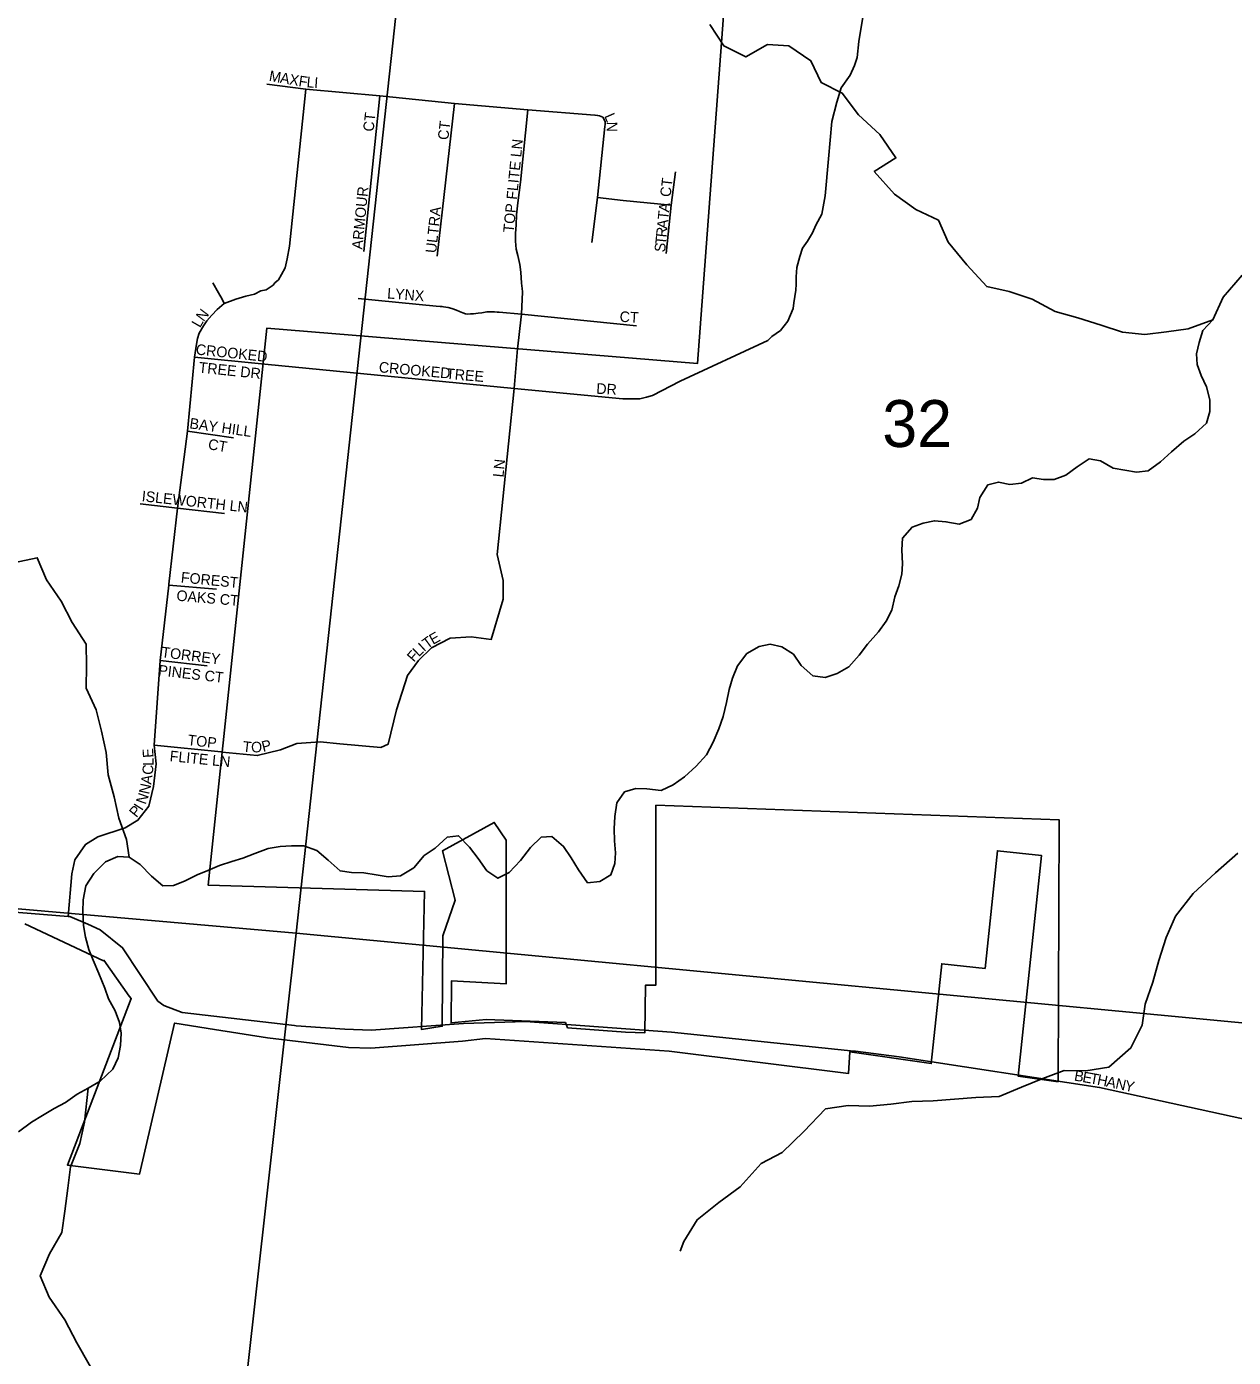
# Model space of a CAD drawing. Extents: x 1310247 to 1664935, y 284496 to 704931.
# Drawn here: x 1451198 to 1456883, y 506461 to 512728 of the extents above; entities that cross this region are included whole.
import ezdxf

# ---------------------------------------------------------------- set-up
doc = ezdxf.new("R2010")
doc.units = 0
for name, color, linetype in [('GM_P_State_Location', 7, 'Continuous'), ('GM_X_Corporation_Text', 7, 'Continuous'), ('GM_X_County', 7, 'Continuous'), ('GM_X_County_Road_Text', 7, 'Continuous'), ('GM_X_Major_Lake_Text', 7, 'Continuous'), ('GM_X_Minor_River_Text', 7, 'Continuous'), ('GM_X_Rail_Line', 7, 'Continuous'), ('GM_X_State_Location', 7, 'Continuous'), ('GM_X_US_Location', 7, 'Continuous')]:
    doc.layers.add(name, color=color, linetype=linetype)

msp = doc.modelspace()

# ---------------------------------------------------------------- linework, layer by layer
at = {"layer": 'GM_X_Corporation_Text'}
for points in [[(1452320.2, 511138.5), (1453495.1, 511023.3), (1454006.8, 510975.7), (1454038.6, 510975.7), (1454086.2, 510975.7), (1454117.9, 510983.6), (1454145.7, 510991.5), (1454276.6, 511059), (1454689.2, 511249.4), (1454709, 511269.2), (1454748.7, 511297), (1454784.4, 511340.6), (1454808.2, 511400.2), (1454812.1, 511427.9), (1454821.8, 511487.8), (1454822.5, 511514.7), (1454823.1, 511550.2), (1454825.8, 511594.2), (1454839.9, 511646.1), (1454852.7, 511685.4), (1454875.6, 511717.5), (1454899.5, 511757.2), (1454915.3, 511792.9), (1454943.1, 511844.4), (1454958.9, 511931.8), (1454974.8, 512106.3), (1454990.7, 512280.8), (1455014.5, 512372.1), (1455034.3, 512439.5), (1455078, 512499), (1455098.3, 512544.9), (1455109.7, 512582.3), (1455117.6, 512657.7), (1455137.5, 512772.8)], [(1452113.8, 509312.5), (1452118.9, 509312), (1452284.5, 509295.4), (1452393.2, 509322.1), (1452471.4, 509352.6), (1452580.1, 509360.2), (1452673.5, 509350.7), (1452866.2, 509333.5), (1452900.5, 509348.8), (1452940.5, 509510.9), (1452992, 509673), (1453043.5, 509743.5), (1453104.5, 509802.7), (1453192.3, 509848.4), (1453291.4, 509854.1), (1453386.8, 509842.7), (1453442.1, 510031.5), (1453442.1, 510119.2), (1453414.4, 510243), (1453495.1, 511023.3), (1453509.9, 511212), (1453511.3, 511223.9)], [(1455102.3, 507902.6), (1455308.9, 507876.4), (1456252.1, 507732.4), (1457300.7, 507503.5), (1457699, 507418.5), (1457751.4, 507409.2), (1460269.3, 506960.3), (1460316.7, 506952.3), (1460580.1, 506908)]]:
    msp.add_lwpolyline(points, dxfattribs=at)
at = {"layer": 'GM_X_County'}
for points in [[(1453058.4, 513896), (1458295.5, 513384.9), (1457766.6, 507956.1), (1452467.3, 508458.4)], [(1447138.9, 508925.5), (1452467.3, 508458.4), (1451866.7, 503067.5), (1446558.4, 503634.8)], [(1452467.3, 508458.4), (1457766.6, 507956.1), (1457222.9, 502513.6), (1451992.5, 503054.9), (1451866.7, 503067.5)]]:
    msp.add_lwpolyline(points, close=True, dxfattribs=at)
at = {"layer": 'GM_X_County_Road_Text'}
for points in [[(1447123.8, 508908.5), (1448315.8, 508799.3), (1449533.3, 508687.9), (1451393.3, 508538), (1451401.9, 508537.3), (1451486.3, 508501.6), (1451543.8, 508474.2), (1451650.1, 508390.2), (1451816.7, 508138.8), (1451844.2, 508118.1), (1451930.1, 508085.8), (1452460.2, 508023.3), (1452467.8, 508022.7)], [(1452467.8, 508022.7), (1452696.6, 508006.9), (1452821.7, 508001.5), (1453256.6, 508034.1), (1453547.5, 508042.3), (1454235.2, 507993.3), (1455094.1, 507903.6), (1455102.3, 507902.6)]]:
    msp.add_lwpolyline(points, dxfattribs=at)
at = {"layer": 'GM_X_Major_Lake_Text'}
msp.add_lwpolyline([(1451189, 508502.2), (1451559.7, 508329.4), (1451562.1, 508331.2), (1451680.2, 508162.4), (1451690.9, 508150.5), (1451389.9, 507366.4), (1451730.3, 507324.6), (1451894.6, 508035.8), (1451896.5, 508035.3), (1452083.1, 508005.8), (1452333, 507966.2), (1452714.9, 507919.8), (1452820, 507917.4), (1453251, 507950), (1453359.9, 507963.1), (1454224.1, 507903.5), (1455069.2, 507797.8), (1455076.5, 507900.8), (1455459.5, 507844.6), (1455508.9, 508314.7), (1455712.9, 508293.3), (1455771.2, 508846.8), (1455978, 508825.1), (1455868.7, 507786.1), (1456056.6, 507759.3), (1456062.6, 508991.9), (1454162.3, 509061.1), (1454162.2, 508214.7), (1454113.6, 508214.7), (1454109.7, 507989.4), (1454019.6, 507992.5), (1453746.4, 508013.2), (1453736.1, 508038.9), (1453362.3, 508051.8), (1453197.3, 508036.3), (1453199.2, 508234.3), (1453457, 508220.6), (1453457.1, 508897.7), (1453400.5, 508980.3), (1453157.1, 508846.7), (1453217.2, 508613.8), (1453159.2, 508446.7), (1453156, 508020.9), (1453058, 508005.4), (1453072.7, 508655.7), (1452052.6, 508685.1), (1452329.6, 511308.6), (1454358, 511141.6), (1454543.2, 513620.6)], dxfattribs=at)
at = {"layer": 'GM_X_Minor_River_Text'}
for points in [[(1456924.3, 511558), (1456834.2, 511453.6), (1456786.1, 511347.2), (1456670, 511305), (1456567.9, 511291), (1456465.8, 511278.9), (1456359.7, 511288.9), (1456259.5, 511323.1), (1456149.4, 511357.2), (1456043.3, 511387.3), (1455935.2, 511445.5), (1455827.1, 511481.6), (1455721, 511503.7), (1455626.9, 511606.1), (1455538.8, 511712.5), (1455492.7, 511816.9), (1455386.6, 511867), (1455286.5, 511939.3), (1455190.4, 512045.7), (1455292.5, 512109.9), (1455216.4, 512220.3), (1455116.3, 512312.7), (1455040.3, 512415.1), (1454940.2, 512465.2), (1454892.1, 512567.6), (1454788, 512637.9), (1454687.9, 512643.9), (1454585.8, 512585.7), (1454481.7, 512637.8), (1454415.6, 512738.2)], [(1456786.1, 511347.2), (1456738.8, 511296.8), (1456721.8, 511240.8), (1456708.8, 511186.7), (1456711.9, 511136.4), (1456731.1, 511085.9), (1456756.2, 511031.2), (1456771.2, 510970.7), (1456772.3, 510916.4), (1456755.2, 510860.4), (1456700.2, 510811.1), (1456649.5, 510775.8), (1456590.5, 510726.5), (1456539.6, 510679.2), (1456480.7, 510635.9), (1456426.5, 510630.8), (1456370.5, 510639.8), (1456316.5, 510648.7), (1456257, 510683.9), (1456203, 510692.8), (1456146.2, 510655.6), (1456093.4, 510616.3), (1456038.9, 510595.1), (1455988.8, 510595.9), (1455936.8, 510602.8), (1455884.3, 510577.6), (1455830, 510572.5), (1455776.1, 510583.4), (1455725.8, 510570.2), (1455688.6, 510510.5), (1455677.7, 510460.5), (1455646.7, 510406.7), (1455590.2, 510385.6), (1455528.3, 510396.6), (1455474.2, 510401.6), (1455421.9, 510390.4), (1455369.4, 510371.1), (1455324.4, 510319.7), (1455321.5, 510263.5), (1455324.3, 510199.1), (1455321.5, 510148.9), (1455306.5, 510094.9), (1455287.5, 510043), (1455274.4, 509980.9), (1455247.4, 509929.1), (1455210.5, 509877.5), (1455159.3, 509820.1), (1455120.3, 509768.5), (1455071.3, 509713), (1455016.6, 509681.8), (1454960.1, 509662.6), (1454902.1, 509671.6), (1454846.8, 509718.8), (1454809.7, 509773.6), (1454756.2, 509806.7), (1454700.2, 509819.7), (1454647.9, 509808.5), (1454591.2, 509775.3), (1454546.1, 509717.8), (1454523, 509659.9), (1454508.1, 509605.9), (1454495, 509545.8), (1454479.8, 509479.7), (1454458.7, 509421.8), (1454431.6, 509358), (1454400.4, 509298.2), (1454351.4, 509244.8), (1454296.4, 509195.5), (1454243.6, 509158.2), (1454187, 509131), (1454119, 509138.1), (1454066.9, 509141), (1454014.5, 509123.8), (1453977.5, 509072.2), (1453968.4, 509008), (1453965.3, 508949.8), (1453966.4, 508893.5), (1453971.4, 508837.2), (1453968.5, 508787), (1453949.5, 508733.1), (1453898.8, 508701.8), (1453840.6, 508696.7), (1453797.6, 508757.7), (1453762.5, 508814.5), (1453727.3, 508867.4), (1453672, 508914.5), (1453621.8, 508911.3), (1453570.9, 508862), (1453523.7, 508800.4), (1453470.6, 508745.1), (1453418, 508717.8), (1453366.5, 508752.8), (1453325.4, 508809.8), (1453284.2, 508864.7), (1453233, 508917.8), (1453178.8, 508910.7), (1453121.7, 508859.4), (1453071, 508824.1), (1453021.9, 508766.6), (1452959.1, 508729.5), (1452900.9, 508724.4)], [(1451681.5, 508817.1), (1451668.2, 508900), (1451632.2, 509000.3), (1451610.1, 509100.7), (1451582.1, 509205.1), (1451572.1, 509309.5), (1451550.1, 509409.8), (1451526.1, 509510.2), (1451478, 509612.6), (1451480, 509719), (1451478, 509819.3), (1451412, 509921.7), (1451359.9, 510022.1), (1451291.8, 510122.5), (1451247.8, 510226.8), (1451135.7, 510202.8)], [(1452900.9, 508724.4), (1452844.9, 508733.4), (1452786.9, 508742.4), (1452728.8, 508745.4), (1452674.8, 508752.3), (1452617.6, 508803.5), (1452564.2, 508848.6), (1452504.4, 508869.7), (1452446.3, 508870.6), (1452392.1, 508867.5), (1452335.8, 508858.4), (1452273.2, 508833.4), (1452216.7, 508812.2), (1452164.4, 508797), (1452105.9, 508777.9), (1452051.3, 508754.7), (1452000.8, 508733.4), (1451942.2, 508704.2), (1451889.7, 508683), (1451839.6, 508681.8), (1451786.2, 508726.9), (1451733, 508782.1), (1451681.5, 508817.1), (1451627.5, 508820), (1451568.9, 508794.9), (1451513.8, 508739.5), (1451476.7, 508681.9), (1451463.5, 508615.8), (1451462.5, 508559.5), (1451465.4, 508495.2), (1451474.5, 508440.8), (1451491.5, 508382.2), (1451510.7, 508331.7), (1451537.6, 508268.9), (1451566.5, 508200.1), (1451583.7, 508149.6), (1451614.7, 508092.8), (1451635.8, 508038.2), (1451643, 507987.9), (1451640, 507929.7), (1451628.9, 507871.6), (1451603.9, 507817.7), (1451544.8, 507762.5), (1451488.1, 507729.2), (1451435.5, 507700), (1451380.6, 507660.7), (1451328, 507633.5), (1451273.3, 507600.2), (1451220.6, 507568.9), (1451159.7, 507523.7)], [(1456904.1, 508835.9), (1456798, 508743.6), (1456693.8, 508645.2), (1456609.7, 508538.8), (1456565.7, 508438.5), (1456531.6, 508330), (1456503.6, 508227.7), (1456467.6, 508125.3), (1456453.5, 508024.9), (1456399.5, 507918.5), (1456295.3, 507828.2), (1456187.2, 507810.1), (1456085.1, 507812.1), (1455985, 507774), (1455884.9, 507733.8), (1455778.8, 507689.7), (1455668.6, 507685.6), (1455568.5, 507677.6), (1455468.4, 507669.6), (1455368.3, 507665.6), (1455268.2, 507653.5), (1455168.1, 507643.5), (1455068, 507647.5), (1454961.9, 507631.4), (1454859.7, 507525), (1454757.6, 507426.6), (1454657.5, 507374.5), (1454559.4, 507264), (1454459.3, 507189.8), (1454357.1, 507109.5), (1454293.1, 507007.1), (1454277, 506960.9)], [(1451488.1, 507729.2), (1451469.9, 507569.1), (1451447.8, 507468.7), (1451403.8, 507358.3), (1451391.8, 507257.9), (1451377.7, 507149.5), (1451363.7, 507049.2), (1451305.6, 506948.8), (1451261.6, 506844.4), (1451303.6, 506744), (1451377.7, 506637.6), (1451433.7, 506529.2), (1451491.8, 506426.9), (1451547.9, 506326.5), (1451609.9, 506225.8), (1451674, 506121.7), (1451752.1, 506033.3)]]:
    msp.add_lwpolyline(points, dxfattribs=at)
at = {"layer": 'GM_X_State_Location'}
for points in [[(1451393.3, 508538), (1451410.5, 508738.8), (1451424.3, 508804.4), (1451474.7, 508877.2), (1451532.7, 508912.8), (1451662.5, 508955.6), (1451722, 508990.7), (1451773.9, 509057.8), (1451795.3, 509149.4), (1451807.5, 509256.3), (1451798.3, 509344.1), (1451827.1, 509743.1), (1451868, 510098.4), (1451868.5, 510103.1), (1451908.7, 510460.2), (1451955.3, 510822.5), (1451988.8, 511172), (1451998.2, 511233.4), (1452003.1, 511259.8), (1452011.4, 511283.9), (1452031.2, 511319.1), (1452046.6, 511343.3), (1452070.8, 511369.6), (1452094.9, 511396), (1452127.9, 511424.6), (1452182.8, 511444.4), (1452231.2, 511459.7), (1452270.7, 511468.5), (1452301.5, 511483.9), (1452325.7, 511488.3), (1452358.6, 511510.3), (1452367.4, 511521.3), (1452385, 511536.6), (1452398.2, 511560.8), (1452415.8, 511591.6), (1452424.6, 511635.5), (1452435.5, 511694.9), (1452512.4, 512433.3)], [(1452329.1, 512457.8), (1452512.4, 512433.3), (1452861.2, 512402), (1453212.7, 512366.2), (1453559, 512337), (1453874.7, 512311.8), (1453888, 512309.2), (1453896, 512307.8), (1453903.9, 512305.2), (1453911.9, 512301.2), (1453922.5, 512281.3), (1453922.5, 512268), (1453921.2, 512257.4), (1453886.5, 511923.1), (1453860.2, 511712.2)], [(1452785.9, 511669.3), (1452861.2, 512402)], [(1453132.6, 511647.3), (1453212.7, 512366.2)], [(1453511.3, 511223.9), (1453525.4, 511347.3), (1453528.5, 511373.8), (1453533.8, 511480), (1453532.3, 511494.7), (1453529.8, 511519.8), (1453525.8, 511571.5), (1453520.5, 511608.7), (1453511.2, 511649.8), (1453504.6, 511680.3), (1453500.6, 511717.4), (1453500.6, 511754.6), (1453504.6, 511794.4), (1453505.9, 511842.2), (1453512.6, 511897.9), (1453524.5, 511996.1), (1453559, 512337)], [(1454210.4, 511660.4), (1454234.3, 511887.3), (1454254.2, 512043.8)], [(1453886.5, 511923.1), (1454007.4, 511909.8), (1454234.3, 511887.3)], [(1452127.9, 511424.6), (1452119.1, 511444.4), (1452101.5, 511475.1), (1452075.1, 511521.3)], [(1452759.1, 511448.4), (1453127.7, 511411.7), (1453145.7, 511410.9), (1453154.6, 511410.5), (1453161.2, 511409.4), (1453183.9, 511405.6), (1453201, 511400.7), (1453222.9, 511393.4), (1453236.4, 511387.3), (1453253.5, 511381.2), (1453265.7, 511376.3), (1453276.7, 511373.9), (1453288.9, 511375.1), (1453303.5, 511376.3), (1453325.5, 511378.8), (1453342.6, 511381.2), (1453365.8, 511384.9), (1453389, 511384.9), (1453401.2, 511384.9), (1453414.6, 511383.7), (1453424.4, 511383.7), (1453528.5, 511373.8), (1454071.3, 511318.6)], [(1451988.8, 511172), (1452320.2, 511138.5)], [(1451955.3, 510822.5), (1452172, 510792.4)], [(1451733.3, 510481.6), (1451908.7, 510460.2), (1452130, 510435.8)], [(1451868, 510098.4), (1452092.2, 510078.4)], [(1451827.1, 509743.1), (1452048, 509718.7)], [(1451798.3, 509344.1), (1452113.8, 509312.5)]]:
    msp.add_lwpolyline(points, dxfattribs=at)

# ---------------------------------------------------------------- texts
at = {"layer": 'GM_P_State_Location'}
for s, rotation, p in [('M', 350.11547, (1452337.1, 512473.2)), ('A', 350.12705, (1452389.1, 512464.2)), ('X', 350.13887, (1452432.5, 512456.6)), ('F', 351.11397, (1452476.7, 512448.9)), ('L', 355.12576, (1452515.3, 512443)), ('I', 356.12122, (1452551.3, 512440)), ('CT', 83.66379, (1452832.1, 512232)), ('L', 293.70448, (1453917.8, 512307.6)), ('CT', 83.65047, (1453184.1, 512192.4)), ('N', 270.19675, (1453930.8, 512280.6)), ('TOP FLITE LN', 84.28555, (1453492.1, 511756.5)), ('CT', 83.66379, (1454231.3, 511924)), ('ARMOUR', 84.382, (1452779.3, 511677.5)), ('ULTRA', 83.79542, (1453126.9, 511660)), ('T', 84.30067, (1454220.3, 511817.5)), ('A', 82.94545, (1454223.7, 511852.2)), ('A', 84.2633, (1454215.9, 511773.7)), ('T', 84.28124, (1454208.4, 511699.3)), ('R', 84.28457, (1454211.9, 511734.3)), ('S', 84.28124, (1454204.9, 511664.2)), ('LYNX', 355.60387, (1452895, 511448.3)), ('N', 52.90716, (1452031.5, 511336)), ('CT', 356.81008, (1453990.4, 511338.3)), ('L', 59.92643, (1452014.7, 511306.9)), ('CROOKED', 354.03566, (1451993.3, 511184.3)), ('TREE DR', 353.9904, (1452006.4, 511099.7)), ('BAY HILL', 351.99616, (1451962.8, 510836.7)), ('CT', 350.53177, (1452050.1, 510738.6)), ('ISLEWORTH LN', 353.84456, (1451738.5, 510493.4)), ('FOREST', 354.51048, (1451922.8, 510110.7)), ('OAKS CT', 355.1588, (1451902.2, 510025)), ('TORREY', 352.87498, (1451830.6, 509758.7)), ('PINES CT', 353.34575, (1451816.2, 509673.3)), ('TOP', 353.42093, (1451953.8, 509345.1)), ('E', 93.46719, (1451796.1, 509286.3)), ('FLITE LN', 354.28905, (1451870.3, 509269.2)), ('C', 83.50034, (1451791.2, 509202.2)), ('L', 89.64432, (1451796, 509247.4)), ('N', 77.79875, (1451774.9, 509110.3)), ('A', 82.08891, (1451785, 509157.3)), ('N', 70.46775, (1451758.3, 509062.1)), ('P', 50.86241, (1451715.2, 509000)), ('I', 57.54973, (1451741.2, 509032.5))]:
    msp.add_text(s, height=50, rotation=rotation, dxfattribs=at).set_placement(p)
at = {"layer": 'GM_X_Rail_Line'}
for s, rotation, p in [('CROOKED', 354.88235, (1452855.5, 511100.7)), ('TREE', 355.09737, (1453172.3, 511069.9)), ('DR', 356.97695, (1453880.4, 510999.5)), ('LN', 83.99458, (1453443.7, 510603.9)), ('T', 36.48738, (1453085.3, 509796)), ('E', 29.57206, (1453112.2, 509816)), ('F', 48.92458, (1453022.5, 509732.2)), ('L', 43.78276, (1453044.9, 509757.9)), ('I', 42.21783, (1453070, 509782)), ('T', 353.37317, (1452213.5, 509314.3)), ('O', 0.95035, (1452255.7, 509309.9)), ('P', 14.09773, (1452312.1, 509312.2)), ('B', 349.84288, (1456129.9, 507765.2)), ('E', 349.87539, (1456168.9, 507758.3)), ('T', 349.81001, (1456203.5, 507752.1)), ('H', 348.58293, (1456237.9, 507745.9)), ('A', 347.84572, (1456280.9, 507737.2)), ('N', 347.79838, (1456323.9, 507727.9)), ('Y', 347.79876, (1456366.9, 507718.6))]:
    msp.add_text(s, height=50, rotation=rotation, dxfattribs=at).set_placement(p)
at = {"layer": 'GM_X_US_Location'}
msp.add_text('32', height=221, rotation=0.00001, dxfattribs=at).set_placement((1455228.5, 510748.5))

doc.saveas('drawing.dxf')
